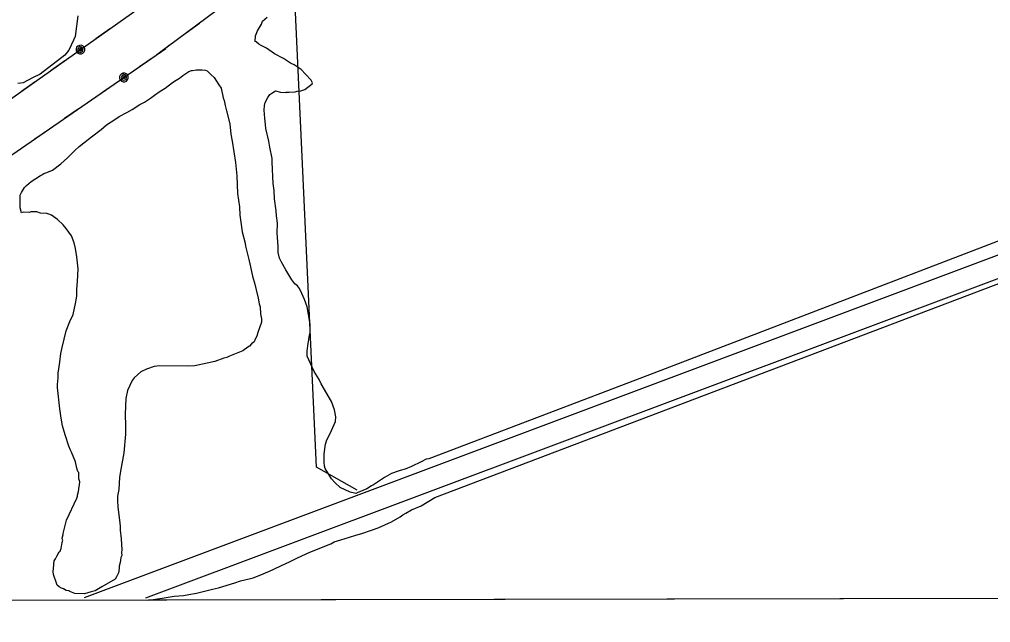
# Model space of a CAD drawing. Extents: x 3329297 to 3367176, y 649250 to 674653.
# Drawn here: x 3357456 to 3359440, y 654632 to 655863 of the extents above; entities that cross this region are included whole.
import ezdxf

# ---------------------------------------------------------------- set-up
doc = ezdxf.new("R2010")
doc.units = 0
for name, color, linetype in [('V-GRID-FRAM', 7, 'Continuous'), ('V-SITE-VEGE', 7, 'Continuous'), ('V-TOPO-SHOR', 7, 'Continuous'), ('V-UTIL-LINE', 7, 'Continuous')]:
    doc.layers.add(name, color=color, linetype=linetype)

msp = doc.modelspace()

# ---------------------------------------------------------------- linework, layer by layer
at = {"layer": 'V-GRID-FRAM'}
msp.add_lwpolyline([(3333403.5, 672816.3), (3364945.5, 672875.9), (3364987.9, 654691.7), (3333429.9, 654632), (3333403.5, 672816.3)], dxfattribs=at)
at = {"layer": 'V-SITE-VEGE'}
for p, q in [((3357575.1, 655870.6), (3357569.8, 655828.5)), ((3357950.6, 655853.3), (3357952.8, 655859.4)), ((3357952.8, 655859.4), (3357962.2, 655867.6)), ((3357937.9, 655829.6), (3357942.2, 655839.9)), ((3357942.2, 655839.9), (3357950.6, 655853.3)), ((3357566.6, 655820.8), (3357556.9, 655800.6)), ((3357569.8, 655828.5), (3357566.6, 655820.8)), ((3357937.8, 655818.2), (3357937.9, 655829.6)), ((3357939.8, 655817.1), (3357937.8, 655818.2)), ((3357945, 655812.9), (3357939.8, 655817.1)), ((3357556.9, 655800.6), (3357549, 655789.8)), ((3357950.1, 655809.7), (3357945, 655812.9)), ((3357960.4, 655804.4), (3357950.1, 655809.7)), ((3357976.9, 655792.8), (3357960.4, 655804.4)), ((3357549, 655789.8), (3357498.4, 655751.6)), ((3357995.4, 655783.2), (3357976.9, 655792.8)), ((3358009.8, 655773.7), (3357995.4, 655783.2)), ((3358017, 655770.5), (3358009.8, 655773.7)), ((3358031.4, 655761), (3358017, 655770.5)), ((3358040.6, 655751.5), (3358031.4, 655761)), ((3357482.7, 655744), (3357463.8, 655733.4)), ((3357498.4, 655751.6), (3357482.7, 655744)), ((3358051.9, 655738.9), (3358040.6, 655751.5)), ((3358054.9, 655733.7), (3358051.9, 655738.9)), ((3357463.8, 655733.4), (3357452.9, 655732)), ((3357973.8, 655714), (3357979, 655717)), ((3357979, 655717), (3357989.4, 655714.8)), ((3358019.4, 655715.5), (3358023.6, 655716.5)), ((3358023.6, 655716.5), (3358030.9, 655717.4)), ((3358030.9, 655717.4), (3358039.2, 655720.4)), ((3358039.2, 655720.4), (3358053.9, 655731.7)), ((3358053.9, 655731.7), (3358054.9, 655733.7)), ((3357958, 655693.4), (3357963.3, 655703.7)), ((3357963.3, 655703.7), (3357967.5, 655709.9)), ((3357967.5, 655709.9), (3357973.8, 655714)), ((3357989.4, 655714.8), (3357998.7, 655713.7)), ((3357998.7, 655713.7), (3358000.8, 655714.7)), ((3358000.8, 655714.7), (3358007, 655714.6)), ((3358007, 655714.6), (3358019.4, 655715.5)), ((3360214.9, 655702), (3358743.2, 655137.4)), ((3357955.7, 655677.9), (3357956.9, 655687.2)), ((3357957.6, 655661.3), (3357955.7, 655677.9)), ((3357956.9, 655687.2), (3357958, 655693.4)), ((3357958.5, 655648.8), (3357957.6, 655661.3)), ((3357959.4, 655640.5), (3357958.5, 655648.8)), ((3357965.3, 655614.5), (3357959.4, 655640.5)), ((3357967.2, 655602.1), (3357965.3, 655614.5)), ((3357972.1, 655579.2), (3357967.2, 655602.1)), ((3357972, 655571.9), (3357972.1, 655579.2)), ((3357974.6, 655528.3), (3357972, 655571.9)), ((3357976.5, 655513.8), (3357974.6, 655528.3)), ((3357977.3, 655497.2), (3357976.5, 655513.8)), ((3357980.1, 655472.3), (3357977.3, 655497.2)), ((3357981, 655461.9), (3357980.1, 655472.3)), ((3357982.9, 655447.3), (3357981, 655461.9)), ((3358304.7, 654887.4), (3359814.5, 655460.3)), ((3357982.7, 655426.6), (3357982.9, 655447.3)), ((3357983.5, 655409), (3357982.7, 655426.6)), ((3357984.4, 655398.6), (3357983.5, 655409)), ((3357984.2, 655387.2), (3357984.4, 655398.6)), ((3357987.2, 655375.7), (3357984.2, 655387.2)), ((3357991.2, 655367.4), (3357987.2, 655375.7)), ((3358000.4, 655351.7), (3357991.2, 655367.4)), ((3358012.6, 655331.8), (3358000.4, 655351.7)), ((3358018.7, 655323.5), (3358012.6, 655331.8)), ((3358023.8, 655319.3), (3358018.7, 655323.5)), ((3358027.9, 655314), (3358023.8, 655319.3)), ((3358033, 655303.6), (3358027.9, 655314)), ((3358038, 655291.1), (3358033, 655303.6)), ((3358044, 655276.5), (3358038, 655291.1)), ((3358049.8, 655241.2), (3358044, 655276.5)), ((3358049.6, 655223.5), (3358049.8, 655241.2)), ((3358048.5, 655218.4), (3358049.6, 655223.5)), ((3358045.1, 655196.6), (3358048.5, 655218.4)), ((3358043.8, 655175.9), (3358044, 655186.3)), ((3358044, 655186.3), (3358045.1, 655196.6)), ((3358053.9, 655153), (3358043.8, 655175.9)), ((3358058, 655144.6), (3358053.9, 655153)), ((3358068.1, 655127.9), (3358058, 655144.6)), ((3358072.2, 655119.5), (3358068.1, 655127.9)), ((3358743.2, 655137.4), (3358292.2, 654966.4)), ((3358093.5, 655083), (3358072.2, 655119.5)), ((3358099.5, 655066.3), (3358093.5, 655083)), ((3358102.4, 655051.7), (3358099.5, 655066.3)), ((3358090.6, 655017.7), (3358101.3, 655042.4)), ((3358101.3, 655042.4), (3358102.4, 655051.7)), ((3358081, 654996), (3358084.2, 655005.3)), ((3358084.2, 655005.3), (3358090.6, 655017.7)), ((3358078.7, 654976.3), (3358081, 654996)), ((3358078.5, 654959.7), (3358078.7, 654976.3)), ((3358287, 654965.4), (3358276.6, 654960.4)), ((3358292.2, 654966.4), (3358287, 654965.4)), ((3358079.4, 654951.4), (3358078.5, 654959.7)), ((3358080.4, 654946.2), (3358079.4, 654951.4)), ((3358093.6, 654925.3), (3358080.4, 654946.2)), ((3358233.8, 654942.2), (3358229.7, 654941.3)), ((3358244.2, 654945.2), (3358233.8, 654942.2)), ((3358256.7, 654950.3), (3358244.2, 654945.2)), ((3358276.6, 654960.4), (3358256.7, 654950.3)), ((3358100.7, 654916.9), (3358093.6, 654925.3)), ((3358201.5, 654928.1), (3358179.5, 654912.9)), ((3358216.1, 654936.2), (3358201.5, 654928.1)), ((3358229.7, 654941.3), (3358216.1, 654936.2)), ((3358111, 654907.5), (3358100.7, 654916.9)), ((3358131.6, 654897.9), (3358111, 654907.5)), ((3358165.9, 654904.7), (3358146.1, 654896.7)), ((3358175.3, 654910.8), (3358165.9, 654904.7)), ((3358179.5, 654912.9), (3358175.3, 654910.8)), ((3358143, 654895.7), (3358131.6, 654897.9)), ((3358146.1, 654896.7), (3358143, 654895.7)), ((3358276.5, 654870.2), (3358304.7, 654887.4)), ((3358256.7, 654862.1), (3358276.5, 654870.2)), ((3358215.9, 654837.7), (3358233.7, 654847.9)), ((3358233.7, 654847.9), (3358238.9, 654852)), ((3358238.9, 654852), (3358245.2, 654855)), ((3358245.2, 654855), (3358256.7, 654862.1)), ((3358175.3, 654820.6), (3358188.8, 654825.6)), ((3358188.8, 654825.6), (3358215.9, 654837.7)), ((3358112.8, 654800.6), (3358130.5, 654806.6)), ((3358130.5, 654806.6), (3358143, 654810.6)), ((3358143, 654810.6), (3358155.5, 654813.6)), ((3358155.5, 654813.6), (3358175.3, 654820.6)), ((3358049.2, 654775.5), (3358091.9, 654792.6)), ((3358091.9, 654792.6), (3358099.2, 654796.7)), ((3358099.2, 654796.7), (3358112.8, 654800.6)), ((3358007.5, 654756.3), (3358024.2, 654764.4)), ((3358024.2, 654764.4), (3358049.2, 654775.5)), ((3357966.8, 654737.1), (3358000.2, 654752.3)), ((3358000.2, 654752.3), (3358007.5, 654756.3)), ((3357933.4, 654723), (3357945.9, 654728.1)), ((3357945.9, 654728.1), (3357966.8, 654737.1)), ((3357862.7, 654703.2), (3357896, 654713.1)), ((3357896, 654713.1), (3357907.4, 654717.1)), ((3357907.4, 654717.1), (3357928.2, 654722)), ((3357928.2, 654722), (3357933.4, 654723)), ((3364987.9, 654691.7), (3357719.7, 654678)), ((3357747.3, 654681.8), (3357772.2, 654685.6)), ((3357772.2, 654685.6), (3357790.9, 654687.5)), ((3357790.9, 654687.5), (3357802.3, 654689.4)), ((3357802.3, 654689.4), (3357817.9, 654692.3)), ((3357817.9, 654692.3), (3357831.4, 654695.3)), ((3357831.4, 654695.3), (3357850.2, 654700.2)), ((3357850.2, 654700.2), (3357862.7, 654703.2)), ((3357719.7, 654678), (3357747.3, 654681.8))]:
    msp.add_line(p, q, dxfattribs=at)
for points in [[(3357552.2, 654840.8), (3357573.5, 654886.2), (3357574.6, 654890.3), (3357574.6, 654892.4), (3357576.8, 654899.6), (3357578, 654910), (3357579, 654913.1), (3357579.1, 654919.3), (3357577.1, 654925.6), (3357577.3, 654938), (3357575.2, 654940.1), (3357573.2, 654947.4), (3357570.3, 654959.9), (3357562.2, 654979.7), (3357560.2, 654983.8), (3357557.2, 654992.2), (3357549.2, 655015.1), (3357544.2, 655033.8), (3357541.3, 655049.4), (3357538.4, 655068.1), (3357533.8, 655111.7), (3357533.9, 655118), (3357535.1, 655131.4), (3357535.2, 655140.8), (3357538.6, 655163.5), (3357540.9, 655181.1), (3357543.1, 655193.6), (3357551.8, 655227.7), (3357559.3, 655246.2), (3357565.7, 655260.7), (3357570.2, 655283.4), (3357573.5, 655297.9), (3357573.6, 655312.4), (3357574.9, 655328), (3357576.2, 655353.9), (3357573.4, 655378.8), (3357570.5, 655395.4), (3357567.6, 655406.9), (3357562.6, 655421.5), (3357551.3, 655436.1), (3357545.2, 655443.5), (3357533.9, 655455), (3357521.6, 655463.5), (3357516.4, 655465.6), (3357512.3, 655466.7), (3357498.8, 655467.9), (3357491.6, 655470.1), (3357479.2, 655470.2), (3357476, 655469.2), (3357463.6, 655469.4), (3357460.5, 655468.4), (3357457.5, 655478.8), (3357457.8, 655504.7), (3357460, 655509.9), (3357466.3, 655520.2), (3357470.5, 655524.3), (3357479.9, 655532.4), (3357498.8, 655544.6), (3357501.9, 655545.6), (3357506.1, 655548.7), (3357512.3, 655550.7), (3357523.8, 655555.7), (3357540.5, 655568), (3357554.2, 655580.3), (3357568.9, 655595.6), (3357578.3, 655603.8), (3357587.7, 655610.9), (3357603.5, 655623.2), (3357623.3, 655638.5), (3357633.8, 655647.7), (3357650.6, 655658.9), (3357660, 655665), (3357675.6, 655673.1), (3357686.1, 655679.2), (3357701.8, 655689.4), (3357711.2, 655694.5), (3357723.7, 655702.6), (3357732.1, 655708.7), (3357743.6, 655716.9), (3357754, 655723), (3357768.7, 655734.2), (3357776, 655739.3), (3357783.3, 655743.3), (3357789.6, 655748.4), (3357802.2, 655756.6), (3357807.4, 655758.6), (3357809.5, 655758.6), (3357816.7, 655760.5), (3357829.2, 655760.4), (3357836.4, 655759.3), (3357839.5, 655758.2), (3357846.7, 655750.8), (3357853.9, 655744.5), (3357863, 655729.9), (3357868.1, 655722.6), (3357872, 655702.8), (3357874, 655697.6), (3357876, 655687.2), (3357879, 655676.8), (3357885.9, 655649.7), (3357887.7, 655629)], [(3357887.7, 655629), (3357890.6, 655614.4), (3357897.3, 655570.8), (3357900.1, 655543.8), (3357901.7, 655507.5), (3357905.5, 655480.5), (3357906.4, 655463.9), (3357908.3, 655449.3), (3357911.1, 655429.6), (3357917.1, 655406.7), (3357918, 655400.4), (3357924.9, 655373.4), (3357926.9, 655364), (3357931.8, 655339.1), (3357936.8, 655322.4), (3357939.7, 655311), (3357943.7, 655294.3), (3357945.6, 655282.9), (3357947.6, 655276.7), (3357948.5, 655262.1), (3357950.4, 655251.7), (3357950.3, 655245.5), (3357942.8, 655223.8), (3357940.6, 655216.6), (3357937.4, 655210.4), (3357935.3, 655205.2), (3357930.1, 655201.2), (3357925.8, 655196), (3357922.7, 655194), (3357912.2, 655186.9), (3357885.1, 655175.8), (3357879.9, 655172.8), (3357873.7, 655171.8), (3357854.9, 655164.8), (3357814.4, 655155.9), (3357798.8, 655155.1), (3357741.8, 655155.8), (3357731.4, 655154.9), (3357715.8, 655148.9), (3357704.3, 655143.8), (3357690.7, 655131.6), (3357686.4, 655126.4), (3357676.9, 655105.8), (3357673.5, 655089.2), (3357672.1, 655057.1), (3357672.8, 655033.3), (3357672.6, 655016.7), (3357669, 654978.3), (3357663.5, 654948.3), (3357660.1, 654928.7), (3357658.8, 654903.8), (3357656.5, 654890.3), (3357656.4, 654881), (3357657.3, 654867.5), (3357661, 654835.3), (3357662, 654828), (3357661.9, 654820.8), (3357663.7, 654803.1), (3357665.5, 654780.3), (3357664.4, 654775.1), (3357665.4, 654768.9), (3357663.3, 654764.8), (3357662.2, 654759.6), (3357662.1, 654754.4), (3357659.9, 654747.2), (3357659.9, 654744.1), (3357658.8, 654736.8), (3357658.7, 654733.7), (3357654.5, 654725.5), (3357651.3, 654720.3), (3357624.1, 654705.1), (3357610.6, 654697), (3357602.2, 654695), (3357588.7, 654691), (3357569, 654691.3), (3357558.7, 654695.5), (3357556.6, 654696.6), (3357551.5, 654697.7), (3357546.3, 654700.9), (3357544.2, 654701.9), (3357542.2, 654702), (3357537, 654705.1), (3357532.9, 654708.3), (3357531.9, 654712.5), (3357525.9, 654730.2), (3357525, 654735.4), (3357526.2, 654749.9), (3357526.2, 654752), (3357527.3, 654758.2), (3357529.4, 654762.3), (3357532.6, 654767.4), (3357536.9, 654776.7), (3357539, 654777.7), (3357541.1, 654782.9), (3357543.3, 654795.3), (3357544.4, 654800.5), (3357543.4, 654802.6), (3357543.5, 654804.6), (3357545.6, 654811.9), (3357545.6, 654813.9), (3357552.2, 654840.8)]]:
    msp.add_lwpolyline(points, dxfattribs=at)
at = {"layer": 'V-TOPO-SHOR'}
for points in [[(3357589, 654683.4), (3362707, 656601.8), (3364407.1, 657237.8), (3364910.6, 657428.4), (3364975.7, 657458.2)], [(3364975.8, 657416.7), (3364211.7, 657112.9), (3361658.6, 656159.7), (3357713.5, 654682.1)], [(3358145.8, 654902.3), (3358062.7, 654949.5), (3358019.5, 655892)]]:
    msp.add_lwpolyline(points, dxfattribs=at)
at = {"layer": 'V-UTIL-LINE'}
for points in [[(3357736.9, 655791.3), (3358438, 656311.8)], [(3355999.9, 654674.7), (3356312.9, 654897.9), (3357022.3, 655407), (3357701.3, 655886.8)], [(3357796.3, 655835.4), (3357823.6, 655855.7)], [(3357612.4, 655824), (3357640.1, 655843.6)], [(3356151.7, 654675), (3356362.7, 654828), (3357070, 655331.5), (3357754.9, 655803.7)], [(3357580.5, 655801.5), (3357577.8, 655802.5), (3357578.4, 655800.2), (3357581, 655799.3), (3357583.2, 655801.3), (3357581.4, 655804.1), (3357576.8, 655805), (3357574.6, 655801.4), (3357576.3, 655796.8), (3357580.7, 655795.8), (3357584.9, 655797.5), (3357586.1, 655802.2), (3357583.2, 655806.8), (3357575.3, 655808.8), (3357572.9, 655806.3), (3357571.6, 655803), (3357571.7, 655799.5), (3357573.2, 655796.3), (3357575.7, 655793.9), (3357579, 655792.6), (3357582.5, 655792.7), (3357585.7, 655794.1), (3357588.1, 655796.7), (3357589.4, 655799.9), (3357589.3, 655803.5), (3357587.9, 655806.7), (3357585.3, 655809.1), (3357582, 655810.3), (3357578.5, 655810.2), (3357575.3, 655808.8)], [(3357736.9, 655791.3), (3357764.2, 655811.6)], [(3357520.9, 655759.3), (3357548.7, 655779)], [(3357701.5, 655766.9), (3357729.5, 655786.2)], [(3357460.5, 655716.6), (3357488.2, 655736.3)], [(3357669.4, 655744.7), (3357666.7, 655745.7), (3357667.2, 655743.5), (3357669.8, 655742.6), (3357672.1, 655744.5), (3357670.3, 655747.4), (3357665.7, 655748.3), (3357663.5, 655744.7), (3357665.1, 655740.1), (3357669.5, 655739), (3357673.7, 655740.7), (3357675, 655745.4), (3357672.1, 655750.1), (3357664.3, 655752.1), (3357661.8, 655749.6), (3357660.5, 655746.4), (3357660.6, 655742.8), (3357662, 655739.6), (3357664.5, 655737.2), (3357667.7, 655735.9), (3357671.2, 655735.9), (3357674.5, 655737.3), (3357676.9, 655739.8), (3357678.2, 655743.1), (3357678.2, 655746.6), (3357676.8, 655749.8), (3357674.3, 655752.3), (3357671, 655753.6), (3357667.5, 655753.5), (3357664.3, 655752.1)], [(3357609.3, 655703.3), (3357637.3, 655722.6)], [(3357548.3, 655661.3), (3357576.3, 655680.6)], [(3357487.4, 655619.3), (3357515.4, 655638.6)]]:
    msp.add_lwpolyline(points, dxfattribs=at)

doc.saveas('drawing.dxf')
